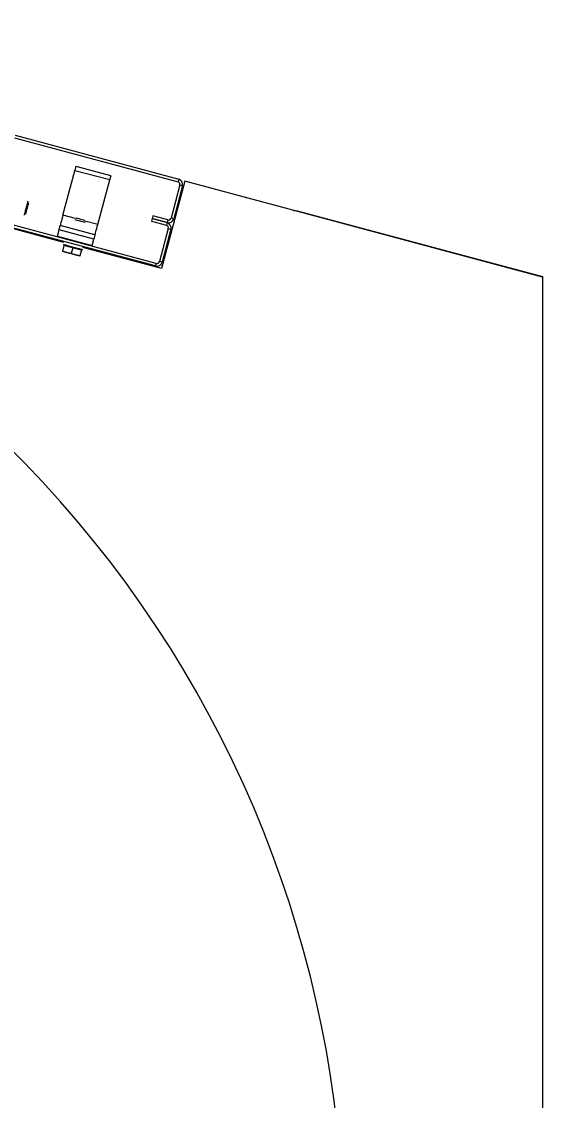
# Model space of a CAD drawing. Extents: x -264205 to -263659, y -1242401 to -1241986.
# Drawn here: x -263794.654 to -263794.379, y -1242163.96 to -1242163.391 of the extents above; entities that cross this region are included whole.
import ezdxf

# ---------------------------------------------------------------- set-up
doc = ezdxf.new("R2010")
doc.units = 0
doc.layers.add('SITUACIA_DSP_2D', color=7, linetype='Continuous')

msp = doc.modelspace()

# ---------------------------------------------------------------- linework, layer by layer
at = {"layer": 'SITUACIA_DSP_2D'}
for p, q in [((-263794.63137, -1242163.50736), (-263795.06633, -1242163.39081)), ((-263794.65741, -1242163.45222), (-263794.57115, -1242163.47533)), ((-263794.65704, -1242163.45084), (-263794.57078, -1242163.47395)), ((-263794.62506, -1242163.46768), (-263794.62501, -1242163.46747)), ((-263794.62501, -1242163.46747), (-263794.62497, -1242163.46735)), ((-263794.62497, -1242163.46735), (-263794.62496, -1242163.4673)), ((-263794.60661, -1242163.47222), (-263794.62496, -1242163.4673)), ((-263794.63184, -1242163.493), (-263794.62555, -1242163.46951)), ((-263794.62555, -1242163.46951), (-263794.62544, -1242163.46908)), ((-263794.6072, -1242163.47442), (-263794.62555, -1242163.46951)), ((-263794.62544, -1242163.46908), (-263794.62532, -1242163.46866)), ((-263794.62532, -1242163.46866), (-263794.62522, -1242163.46828)), ((-263794.62522, -1242163.46828), (-263794.62513, -1242163.46795)), ((-263794.62513, -1242163.46795), (-263794.62506, -1242163.46768)), ((-263794.60687, -1242163.4732), (-263794.60697, -1242163.47358)), ((-263794.60678, -1242163.47287), (-263794.60687, -1242163.4732)), ((-263794.60671, -1242163.47259), (-263794.60678, -1242163.47287)), ((-263794.60665, -1242163.47239), (-263794.60671, -1242163.47259)), ((-263794.60662, -1242163.47226), (-263794.60665, -1242163.47239)), ((-263794.60661, -1242163.47222), (-263794.60662, -1242163.47226)), ((-263794.61349, -1242163.49792), (-263794.6072, -1242163.47442)), ((-263794.60708, -1242163.47399), (-263794.6072, -1242163.47442)), ((-263794.60697, -1242163.47358), (-263794.60708, -1242163.47399)), ((-263794.56757, -1242163.47508), (-263794.57991, -1242163.52115)), ((-263794.57014, -1242163.47707), (-263794.57482, -1242163.49451)), ((-263794.56877, -1242163.47744), (-263794.57344, -1242163.49488)), ((-263794.57078, -1242163.47395), (-263794.57115, -1242163.47533)), ((-263794.57014, -1242163.47707), (-263794.56877, -1242163.47744)), ((-263794.3789, -1242163.52564), (-263794.56757, -1242163.47508)), ((-263794.53674, -1242163.48308), (-263794.53539, -1242163.48358)), ((-263794.53539, -1242163.48358), (-263794.53493, -1242163.48383)), ((-263794.65145, -1242163.48961), (-263794.65173, -1242163.49067)), ((-263794.65115, -1242163.48851), (-263794.65145, -1242163.48961)), ((-263794.65088, -1242163.48749), (-263794.65115, -1242163.48851)), ((-263794.65107, -1242163.49096), (-263794.65083, -1242163.49005)), ((-263794.65064, -1242163.48661), (-263794.65088, -1242163.48749)), ((-263794.65083, -1242163.49005), (-263794.65056, -1242163.48907)), ((-263794.65047, -1242163.48598), (-263794.65064, -1242163.48661)), ((-263794.65056, -1242163.48907), (-263794.65031, -1242163.48813)), ((-263794.65038, -1242163.48563), (-263794.65047, -1242163.48598)), ((-263794.65037, -1242163.48558), (-263794.65038, -1242163.48563)), ((-263794.65031, -1242163.48813), (-263794.6501, -1242163.48733)), ((-263794.6501, -1242163.48733), (-263794.64994, -1242163.48675)), ((-263794.64994, -1242163.48675), (-263794.64987, -1242163.48647)), ((-263794.64987, -1242163.48647), (-263794.64986, -1242163.48645)), ((-263794.58271, -1242163.51846), (-263794.66897, -1242163.49535)), ((-263794.6523, -1242163.49278), (-263794.65233, -1242163.49292)), ((-263794.65217, -1242163.49233), (-263794.6523, -1242163.49278)), ((-263794.65198, -1242163.4916), (-263794.65217, -1242163.49233)), ((-263794.65173, -1242163.49067), (-263794.65198, -1242163.4916)), ((-263794.65146, -1242163.49241), (-263794.65141, -1242163.49221)), ((-263794.65146, -1242163.49241), (-263794.65146, -1242163.49241)), ((-263794.65141, -1242163.49221), (-263794.65127, -1242163.49171)), ((-263794.65127, -1242163.49171), (-263794.65107, -1242163.49096)), ((-263794.63241, -1242163.4951), (-263794.63266, -1242163.49606)), ((-263794.63213, -1242163.49407), (-263794.63241, -1242163.4951)), ((-263794.63184, -1242163.493), (-263794.63213, -1242163.49407)), ((-263794.62521, -1242163.49478), (-263794.63184, -1242163.493)), ((-263794.62567, -1242163.49528), (-263794.62551, -1242163.49533)), ((-263794.62551, -1242163.49533), (-263794.62503, -1242163.49545)), ((-263794.62503, -1242163.49545), (-263794.6243, -1242163.49565)), ((-263794.62492, -1242163.49446), (-263794.62475, -1242163.49451)), ((-263794.62475, -1242163.49451), (-263794.62426, -1242163.49464)), ((-263794.6243, -1242163.49565), (-263794.6234, -1242163.49589)), ((-263794.62426, -1242163.49464), (-263794.62353, -1242163.49483)), ((-263794.62353, -1242163.49483), (-263794.62267, -1242163.49506)), ((-263794.6234, -1242163.49589), (-263794.62244, -1242163.49615)), ((-263794.62267, -1242163.49506), (-263794.6218, -1242163.4953)), ((-263794.6218, -1242163.4953), (-263794.62107, -1242163.49549)), ((-263794.62107, -1242163.49549), (-263794.62058, -1242163.49562)), ((-263794.62058, -1242163.49562), (-263794.62041, -1242163.49567)), ((-263794.58473, -1242163.4948), (-263794.5851, -1242163.49618)), ((-263794.58436, -1242163.49343), (-263794.58473, -1242163.4948)), ((-263794.58473, -1242163.4948), (-263794.57693, -1242163.49689)), ((-263794.57693, -1242163.49689), (-263794.58473, -1242163.4948)), ((-263794.57656, -1242163.49552), (-263794.58436, -1242163.49343)), ((-263794.57656, -1242163.49552), (-263794.57693, -1242163.49689)), ((-263794.57344, -1242163.49488), (-263794.57482, -1242163.49451)), ((-263794.51023, -1242163.49045), (-263794.50971, -1242163.49046)), ((-263794.50971, -1242163.49046), (-263794.50829, -1242163.4907)), ((-263794.50829, -1242163.4907), (-263794.3789, -1242163.52537)), ((-263794.58308, -1242163.51983), (-263794.66933, -1242163.49672)), ((-263794.6348, -1242163.50401), (-263794.63391, -1242163.50071)), ((-263794.63391, -1242163.50071), (-263794.6338, -1242163.50028)), ((-263794.61556, -1242163.50562), (-263794.63391, -1242163.50071)), ((-263794.6338, -1242163.50028), (-263794.63368, -1242163.49986)), ((-263794.63368, -1242163.49986), (-263794.63358, -1242163.49948)), ((-263794.63358, -1242163.49948), (-263794.63349, -1242163.49915)), ((-263794.63349, -1242163.49915), (-263794.63342, -1242163.49887)), ((-263794.63342, -1242163.49887), (-263794.63336, -1242163.49867)), ((-263794.63336, -1242163.49867), (-263794.63333, -1242163.49855)), ((-263794.63333, -1242163.49855), (-263794.63332, -1242163.4985)), ((-263794.63329, -1242163.4984), (-263794.63332, -1242163.4985)), ((-263794.61497, -1242163.50342), (-263794.63332, -1242163.4985)), ((-263794.63321, -1242163.49808), (-263794.63329, -1242163.4984)), ((-263794.63307, -1242163.49758), (-263794.63321, -1242163.49808)), ((-263794.63289, -1242163.49689), (-263794.63307, -1242163.49758)), ((-263794.63266, -1242163.49606), (-263794.63289, -1242163.49689)), ((-263794.62244, -1242163.49615), (-263794.62155, -1242163.49639)), ((-263794.62155, -1242163.49639), (-263794.62081, -1242163.49659)), ((-263794.62081, -1242163.49659), (-263794.62033, -1242163.49671)), ((-263794.62033, -1242163.49671), (-263794.62017, -1242163.49676)), ((-263794.61349, -1242163.49792), (-263794.62032, -1242163.49609)), ((-263794.61454, -1242163.50181), (-263794.61431, -1242163.50097)), ((-263794.61431, -1242163.50097), (-263794.61406, -1242163.50002)), ((-263794.61406, -1242163.50002), (-263794.61378, -1242163.49899)), ((-263794.61378, -1242163.49899), (-263794.61349, -1242163.49792)), ((-263794.5851, -1242163.49618), (-263794.5773, -1242163.49827)), ((-263794.57629, -1242163.50002), (-263794.58096, -1242163.51745)), ((-263794.57492, -1242163.50038), (-263794.57959, -1242163.51782)), ((-263794.57693, -1242163.49689), (-263794.5773, -1242163.49827)), ((-263794.57629, -1242163.50002), (-263794.57492, -1242163.50038)), ((-263794.6348, -1242163.50401), (-263794.61644, -1242163.50893)), ((-263794.61644, -1242163.50893), (-263794.61556, -1242163.50562)), ((-263794.61544, -1242163.50519), (-263794.61556, -1242163.50562)), ((-263794.61533, -1242163.50478), (-263794.61544, -1242163.50519)), ((-263794.61523, -1242163.5044), (-263794.61533, -1242163.50478)), ((-263794.61514, -1242163.50407), (-263794.61523, -1242163.5044)), ((-263794.61507, -1242163.50379), (-263794.61514, -1242163.50407)), ((-263794.61501, -1242163.50359), (-263794.61507, -1242163.50379)), ((-263794.61498, -1242163.50346), (-263794.61501, -1242163.50359)), ((-263794.61497, -1242163.50342), (-263794.61498, -1242163.50346)), ((-263794.61497, -1242163.50342), (-263794.61494, -1242163.50332)), ((-263794.61494, -1242163.50332), (-263794.61486, -1242163.503)), ((-263794.61486, -1242163.503), (-263794.61472, -1242163.50249)), ((-263794.61472, -1242163.50249), (-263794.61454, -1242163.50181)), ((-263794.6321, -1242163.51192), (-263794.63216, -1242163.51215)), ((-263794.63216, -1242163.51215), (-263794.63216, -1242163.51213)), ((-263794.63131, -1242163.50898), (-263794.6321, -1242163.51192)), ((-263794.6321, -1242163.51192), (-263794.6299, -1242163.51276)), ((-263794.62984, -1242163.51278), (-263794.6321, -1242163.51192)), ((-263794.63165, -1242163.50839), (-263794.63155, -1242163.50842)), ((-263794.63155, -1242163.50842), (-263794.63113, -1242163.50853)), ((-263794.62672, -1242163.51021), (-263794.63131, -1242163.50898)), ((-263794.63113, -1242163.50853), (-263794.63041, -1242163.50873)), ((-263794.63041, -1242163.50873), (-263794.62942, -1242163.50899)), ((-263794.6299, -1242163.51276), (-263794.62751, -1242163.51315)), ((-263794.62751, -1242163.51315), (-263794.62984, -1242163.51278)), ((-263794.62942, -1242163.50899), (-263794.62824, -1242163.50931)), ((-263794.62824, -1242163.50931), (-263794.62695, -1242163.50965)), ((-263794.62672, -1242163.51021), (-263794.62751, -1242163.51315)), ((-263794.62695, -1242163.50965), (-263794.62563, -1242163.51001)), ((-263794.62213, -1242163.51143), (-263794.62672, -1242163.51021)), ((-263794.62563, -1242163.51001), (-263794.62438, -1242163.51034)), ((-263794.62438, -1242163.51034), (-263794.62328, -1242163.51063)), ((-263794.62328, -1242163.51063), (-263794.62241, -1242163.51087)), ((-263794.62213, -1242163.51143), (-263794.62292, -1242163.51438)), ((-263794.62241, -1242163.51087), (-263794.62183, -1242163.51103)), ((-263794.62183, -1242163.51103), (-263794.62156, -1242163.5111)), ((-263794.62156, -1242163.5111), (-263794.62155, -1242163.5111)), ((-263794.57991, -1242163.52115), (-263794.62128, -1242163.51006)), ((-263794.62751, -1242163.51315), (-263794.62531, -1242163.51399)), ((-263794.62525, -1242163.51401), (-263794.62751, -1242163.51315)), ((-263794.62531, -1242163.51399), (-263794.62292, -1242163.51438)), ((-263794.62292, -1242163.51438), (-263794.62525, -1242163.51401)), ((-263794.62292, -1242163.51438), (-263794.62298, -1242163.51461)), ((-263794.62298, -1242163.51461), (-263794.62298, -1242163.51459)), ((-263794.58271, -1242163.51846), (-263794.58308, -1242163.51983)), ((-263794.57959, -1242163.51782), (-263794.58096, -1242163.51745)), ((-263794.3789, -1242163.52537), (-263794.3789, -1242163.52564)), ((-263794.3789, -1242163.52564), (-263794.3789, -1242164.03979))]:
    msp.add_line(p, q, dxfattribs=at)
for centre, radius, start, end in [((-263795.0819, -1242164.04027), 0.5985, 324.56502, 215.43498), ((-263794.57152, -1242163.47671), 0.00143, 345, 75), ((-263794.57152, -1242163.47671), 0.00285, 345, 75), ((-263794.57619, -1242163.49414), 0.00285, 255, 345), ((-263794.57619, -1242163.49414), 0.00143, 255, 345), ((-263794.57767, -1242163.49965), 0.00143, 345, 75), ((-263794.57767, -1242163.49965), 0.00285, 345, 75), ((-263794.63034, -1242163.50924), 0.000475, 75, 165), ((-263794.62311, -1242163.51117), 0.000475, 345, 75), ((-263794.58234, -1242163.51708), 0.00285, 255, 345), ((-263794.58234, -1242163.51708), 0.00143, 255, 345)]:
    msp.add_arc(centre, radius, start, end, dxfattribs=at)

doc.saveas('drawing.dxf')
